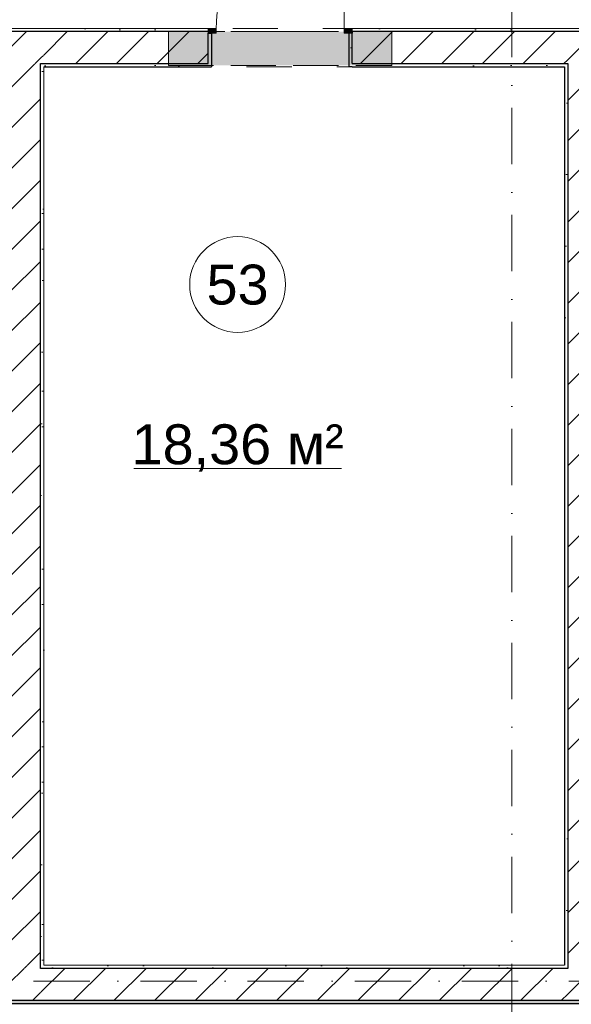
# Model space of a CAD drawing. Header units: millimetres. Extents: x -59761 to 112741, y -57975 to 46221.
# Tile 323 of 421: x 59469 to 62923, y -17695 to -11525. Entities that reach past the tile are written whole.
import ezdxf

# ---------------------------------------------------------------- set-up
doc = ezdxf.new("R2010")
doc.units = ezdxf.units.MM
for name, pattern in [('Wipeout_Contour', [1000, 0, -1000]), ('Невидимая', [391.222223, 282.222223, -109]), ('Штриховая', [564.444447, 282.222223, -282.222223]), ('Штрихпунктирная', [670.277762, 352.777767, -176.388884, 0, -141.111112])]:
    doc.linetypes.add(name, pattern=pattern)
for name, color, linetype in [('Конструктив - Перемычки', 7, 'Continuous'), ('Конструктив - Стены Блок 200 нов', 7, 'Continuous'), ('Элемент Модели - Зона', 7, 'Continuous'), ('Элемент Модели - Оси', 2, 'Continuous')]:
    doc.layers.add(name, color=color, linetype=linetype)
doc.styles.add('СГЕНЕРИР_СТИЛЬ_1', font='arial.ttf')
pattern_1 = [(45, (-45000, -54000), (-127.27922, 127.27922), [])]
pattern_2 = [(45, (-45000, -53650), (-111.36932, 111.36932), [0, -105, 0, -157.5]), (110, (-44650, -53650), (148.00159, 53.86817), [0, -77, 0, -133])]

msp = doc.modelspace()

# ---------------------------------------------------------------- linework, layer by layer
at = {"layer": 'Элемент Модели - Зона', "color": 7, "linetype": 'Continuous', "lineweight": 15}
msp.add_line((60183.09, -14338.35), (61483.67, -14338.35), dxfattribs=at)
at = {"layer": 'Элемент Модели - Зона', "color": 253, "linetype": 'Штриховая', "lineweight": 15, "flags": 128}
for points in [[(-8890, -17680), (-3119.74, -17680), (-3119.74, -14858.42), (142.53, -11594.86), (156.67, -11609), (156.67, -11580), (18300, -11580), (18300, -11600), (32399.73, -11600), (32399.73, -11580), (69081.36, -11580), (72316.72, -14823.47), (72320.06, -15158.11), (72320.06, -17695), (72360, -17695), (72360, -19700), (72120, -19700), (72120, -18300), (71700, -18300), (71700, -17900), (63300, -17900), (63300, -18300), (62700, -18300), (62700, -17900), (54320, -17900), (54320, -27030), (62700, -27030), (62700, -26350), (63300, -26350), (63300, -27540), (67380, -27540), (67380, -26630), (67500, -26630), (67500, -27660), (62920, -27660), (62920, -32819.89), (72120, -32819.89), (72120, -27750), (71650, -27750), (71650, -26250), (72120, -26250), (72120, -21200), (72360, -21200), (72360, -33849.94), (72120, -33849.94), (72120, -33059.89), (54320, -33059.89), (54320, -39349.94), (72120, -39349.94), (72120, -36299.94), (71700.06, -36299.94), (71700.06, -35674.44), (72120, -35674.44), (72120, -35349.94), (72360, -35349.94), (72360, -35679.94), (75850, -35679.94), (75850, -16794.88), (75238.88, -16794.88), (75238.88, -9000), (80700, -9000), (80700, -8700), (81300, -8700), (81300, -9000), (87517.1, -9000), (87517.1, -320), (85530, -320), (85530, 300), (84182.9, 300), (81300, 300), (81300, -300), (80700, -300), (80700, 212.5), (79799.78, 212.5), (72300, 212.5), (72300, -300), (71700, -300), (71700, 212.5), (63300, 212.5), (63300, -300), (62700, -300), (62700, 212.5), (54300, 212.5), (54300, -300), (53700, -300), (53700, 212.5), (45650, 212.5), (45650, -300), (45050, -300), (44950, -300), (44950, -5367.2), (32450.06, -5367.2), (32450.06, -200), (32450.06, 7690), (32460.06, 7690), (32460.06, 13850), (29720, 13850), (29720, 5730), (28964.53, 5730), (28964.53, 212), (27300.06, 212), (27300.06, -300), (26700.06, -300), (26700.06, 212), (18300, 212), (18300, -300), (17700, -300), (17700, 212), (16025.03, 212), (16025.03, -7500), (16025.03, -9042.59), (9300, -9042.59), (9300, -9300), (8700, -9300), (8700, -9042.59), (300, -9042.59), (300, -9300), (-300, -9300), (-300, -9042.59), (-8250, -9042.59), (-8250, -9300), (-8850, -9300), (-8850, -9042.59), (-8890, -9042.59)], [(62880, -17450), (62880, -11820), (59619.66, -11820), (59619.66, -17450)]]:
    msp.add_lwpolyline(points, close=True, dxfattribs=at)
at = {"layer": 'Элемент Модели - Зона', "color": 7, "linetype": 'Continuous', "lineweight": 15, "flags": 128}
msp.add_lwpolyline([(61133.38, -13184.78, 1), (60533.38, -13184.78, 1)], format="xyb", close=True, dxfattribs=at)

# ---------------------------------------------------------------- texts
at = {"layer": 'Элемент Модели - Зона', "color": 7, "lineweight": 15, "char_height": 250, "attachment_point": 5, "style": 'СГЕНЕРИР_СТИЛЬ_1'}
for s, insert in [('\\A1;{\\pqc;\\fArial|b0|i0|c204|p38;53}', (60833.38, -13186.92)), ('\\A1;{\\pqc;\\fArial|b0|i0|c204|p38;18,36 м²}', (60833.38, -14209.04))]:
    msp.add_mtext(s, dxfattribs=dict(at, insert=insert))

# ---------------------------------------------------------------- next in the draw order: wipeouts: each hides what was drawn before it
at = {"color": 254, "linetype": 'Wipeout_Contour', "lineweight": 0, "ltscale": 7604630.922060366}
msp.add_wipeout([(59599.66, -11600), (59619.66, -11580), (59599.66, -11580)], dxfattribs=at).dxf.layer = 'Конструктив - Стены Блок 200 нов'
at = {"color": 254, "linetype": 'Wipeout_Contour', "lineweight": 0, "ltscale": 10152889.88991969}
msp.add_wipeout([(61549.83, -11600), (64400, -11600), (64400, -11580), (61549.83, -11580)], dxfattribs=at).dxf.layer = 'Конструктив - Стены Блок 200 нов'
at = {"color": 254, "linetype": 'Wipeout_Contour', "lineweight": 0, "ltscale": 10153092.88453661}
msp.add_wipeout([(62900, -11820), (63100, -11820), (63100, -11800), (62900, -11800)], dxfattribs=at).dxf.layer = 'Конструктив - Стены Блок 200 нов'
at = {"color": 254, "linetype": 'Wipeout_Contour', "lineweight": 0, "ltscale": 10141873.00744776}
msp.add_wipeout([(59399.66, -17470), (59599.66, -17470), (59599.66, -17450), (59399.66, -17450)], dxfattribs=at).dxf.layer = 'Конструктив - Стены Блок 200 нов'
at = {"color": 254, "linetype": 'Wipeout_Contour', "lineweight": 0, "ltscale": 10155773.52572097}
msp.add_wipeout([(62900, -17470), (63100, -17470), (63100, -17450), (62900, -17450)], dxfattribs=at).dxf.layer = 'Конструктив - Стены Блок 200 нов'
at = {"color": 254, "linetype": 'Wipeout_Contour', "lineweight": 0, "ltscale": 10138705.93997267}
msp.add_wipeout([(72300.06, -17670), (45050, -17670), (45050, -17690), (72300.06, -17690)], dxfattribs=at).dxf.layer = 'Конструктив - Стены Блок 200 нов'

# ---------------------------------------------------------------- next in the draw order: hatches: boundary and pattern name
at = {"layer": 'Конструктив - Стены Блок 200 нов', "linetype": 'Continuous', "lineweight": 5}
h = msp.add_hatch(dxfattribs=at)
h.set_pattern_fill('ШТУКАТУРКА__ГИПС_01_000D', color=252, style=0, pattern_type=2)
h.set_pattern_definition(pattern_2)
h.paths.add_polyline_path([(61549.83, -11600), (64400, -11600), (64400, -11580), (61549.83, -11580)])
h = msp.add_hatch(dxfattribs=at)
h.set_pattern_fill('БЛОКИ_БЕТОННЫЕ_ЭФФЕКТИВН_2D', style=0, pattern_type=2)
h.set_pattern_definition(pattern_1)
h.paths.add_polyline_path([(59399.66, -17470), (59599.66, -17470), (59599.66, -17450), (59399.66, -17450)])
h = msp.add_hatch(dxfattribs=at)
h.set_pattern_fill('БЛОКИ_БЕТОННЫЕ_ЭФФЕКТИВН_2D', style=0, pattern_type=2)
h.set_pattern_definition(pattern_1)
h.paths.add_polyline_path([(62900, -17470), (63100, -17470), (63100, -17450), (62900, -17450)])
h = msp.add_hatch(dxfattribs=at)
h.set_pattern_fill('ШТУКАТУРКА__ГИПС_01_000D', color=252, style=0, pattern_type=2)
h.set_pattern_definition(pattern_2)
h.paths.add_polyline_path([(72300.06, -17670), (45050, -17670), (45050, -17690), (72300.06, -17690)])

# ---------------------------------------------------------------- next in the draw order: wipeouts: each hides what was drawn before it
at = {"color": 254, "linetype": 'Wipeout_Contour', "lineweight": 0, "ltscale": 7604242.067150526}
msp.add_wipeout([(59399.66, -11800), (59599.66, -11600), (59399.66, -11600)], dxfattribs=at).dxf.layer = 'Конструктив - Стены Блок 200 нов'

# ---------------------------------------------------------------- next in the draw order: hatches: boundary and pattern name
at = {"layer": 'Конструктив - Стены Блок 200 нов', "linetype": 'Continuous', "lineweight": 5}
h = msp.add_hatch(dxfattribs=at)
h.set_pattern_fill('БЛОКИ_БЕТОННЫЕ_ЭФФЕКТИВН_2D', style=0, pattern_type=2)
h.set_pattern_definition(pattern_1)
h.paths.add_polyline_path([(59399.66, -11800), (59599.66, -11600), (59399.66, -11600)])

# ---------------------------------------------------------------- next in the draw order: wipeouts: each hides what was drawn before it
at = {"color": 254, "linetype": 'Wipeout_Contour', "lineweight": 0, "ltscale": 10153996.26790399}
msp.add_wipeout([(62880, -11820), (62880, -17450), (62900, -17450), (62900, -11820)], dxfattribs=at).dxf.layer = 'Конструктив - Стены Блок 200 нов'

# ---------------------------------------------------------------- next in the draw order: hatches: boundary and pattern name
at = {"layer": 'Конструктив - Стены Блок 200 нов', "linetype": 'Continuous', "lineweight": 5}
h = msp.add_hatch(dxfattribs=at)
h.set_pattern_fill('ШТУКАТУРКА__ГИПС_01_000D', color=252, style=0, pattern_type=2)
h.set_pattern_definition(pattern_2)
h.paths.add_polyline_path([(62880, -11820), (62880, -17450), (62900, -17450), (62900, -11820)])

# ---------------------------------------------------------------- next in the draw order: wipeouts: each hides what was drawn before it
at = {"color": 254, "linetype": 'Wipeout_Contour', "lineweight": 0, "ltscale": 7604652.259550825}
msp.add_wipeout([(59599.66, -11600), (59619.66, -11600), (59619.66, -11580)], dxfattribs=at).dxf.layer = 'Конструктив - Стены Блок 200 нов'
at = {"color": 254, "linetype": 'Wipeout_Contour', "lineweight": 0, "ltscale": 10140967.69071065}
msp.add_wipeout([(59599.66, -11820), (59599.66, -17450), (59619.66, -17450), (59619.66, -11820)], dxfattribs=at).dxf.layer = 'Конструктив - Стены Блок 200 нов'

# ---------------------------------------------------------------- next in the draw order: hatches: boundary and pattern name
at = {"layer": 'Конструктив - Стены Блок 200 нов', "linetype": 'Continuous', "lineweight": 5}
h = msp.add_hatch(dxfattribs=at)
h.set_pattern_fill('ШТУКАТУРКА__ГИПС_01_000D', color=252, style=0, pattern_type=2)
h.set_pattern_definition(pattern_2)
h.paths.add_polyline_path([(59599.66, -11820), (59599.66, -17450), (59619.66, -17450), (59619.66, -11820)])

# ---------------------------------------------------------------- next in the draw order: wipeouts: each hides what was drawn before it
at = {"color": 254, "linetype": 'Wipeout_Contour', "lineweight": 0, "ltscale": 10154433.16150272}
msp.add_wipeout([(63100, -17450), (63100, -11820), (62900, -11820), (62900, -17450)], dxfattribs=at).dxf.layer = 'Конструктив - Стены Блок 200 нов'

# ---------------------------------------------------------------- next in the draw order: hatches: boundary and pattern name
at = {"layer": 'Конструктив - Стены Блок 200 нов', "linetype": 'Continuous', "lineweight": 5}
h = msp.add_hatch(dxfattribs=at)
h.set_pattern_fill('БЛОКИ_БЕТОННЫЕ_ЭФФЕКТИВН_2D', style=0, pattern_type=2)
h.set_pattern_definition(pattern_1)
h.paths.add_polyline_path([(63100, -17450), (63100, -11820), (62900, -11820), (62900, -17450)])

# ---------------------------------------------------------------- next in the draw order: linework, layer by layer
at = {"layer": 'Конструктив - Стены Блок 200 нов', "color": 7, "linetype": 'Continuous', "lineweight": 30}
for p, q in [((62900, -11800), (62900, -11820)), ((62900, -11820), (62900, -17450)), ((62900, -17450), (62900, -17470))]:
    msp.add_line(p, q, dxfattribs=at)
at = {"layer": 'Конструктив - Стены Блок 200 нов', "color": 7, "linetype": 'Continuous', "lineweight": 30, "flags": 128}
msp.add_lwpolyline([(62880, -11820), (62880, -17450)], dxfattribs=at)

# ---------------------------------------------------------------- next in the draw order: wipeouts: each hides what was drawn before it
at = {"color": 254, "linetype": 'Wipeout_Contour', "lineweight": 0, "ltscale": 10139625.63408605}
msp.add_wipeout([(59599.66, -11800), (59599.66, -11820), (59619.66, -11820), (59619.66, -11800)], dxfattribs=at).dxf.layer = 'Конструктив - Стены Блок 200 нов'

# ---------------------------------------------------------------- next in the draw order: wipeouts: each hides what was drawn before it
at = {"color": 254, "linetype": 'Wipeout_Contour', "lineweight": 0, "ltscale": 10140526.09858276}
msp.add_wipeout([(59399.66, -11800), (59399.66, -17450), (59599.66, -17450), (59599.66, -11800)], dxfattribs=at).dxf.layer = 'Конструктив - Стены Блок 200 нов'
at = {"color": 254, "linetype": 'Wipeout_Contour', "lineweight": 0, "ltscale": 10152655.93327214}
msp.add_wipeout([(62880, -11820), (62900, -11820), (62900, -11800), (62880, -11800)], dxfattribs=at).dxf.layer = 'Конструктив - Стены Блок 200 нов'
at = {"color": 254, "linetype": 'Wipeout_Contour', "lineweight": 0, "ltscale": 10155336.68979161}
msp.add_wipeout([(62880, -17470), (62900, -17470), (62900, -17450), (62880, -17450)], dxfattribs=at).dxf.layer = 'Конструктив - Стены Блок 200 нов'

# ---------------------------------------------------------------- next in the draw order: hatches: boundary and pattern name
at = {"layer": 'Конструктив - Стены Блок 200 нов', "linetype": 'Continuous', "lineweight": 5}
h = msp.add_hatch(dxfattribs=at)
h.set_pattern_fill('БЛОКИ_БЕТОННЫЕ_ЭФФЕКТИВН_2D', style=0, pattern_type=2)
h.set_pattern_definition(pattern_1)
h.paths.add_polyline_path([(59399.66, -11800), (59399.66, -17450), (59599.66, -17450), (59599.66, -11800)])

# ---------------------------------------------------------------- next in the draw order: linework, layer by layer
at = {"layer": 'Конструктив - Стены Блок 200 нов', "color": 7, "linetype": 'Continuous', "lineweight": 30}
msp.add_line((59599.66, -17470), (59599.66, -17450), dxfattribs=at)

# ---------------------------------------------------------------- next in the draw order: wipeouts: each hides what was drawn before it
at = {"color": 254, "linetype": 'Wipeout_Contour', "lineweight": 0, "ltscale": 10149974.3198882}
msp.add_wipeout([(61549.83, -11800), (61549.83, -11820), (62880, -11820), (62880, -11800)], dxfattribs=at).dxf.layer = 'Конструктив - Стены Блок 200 нов'

# ---------------------------------------------------------------- next in the draw order: hatches: boundary and pattern name
at = {"layer": 'Конструктив - Стены Блок 200 нов', "linetype": 'Continuous', "lineweight": 5}
h = msp.add_hatch(dxfattribs=at)
h.set_pattern_fill('ШТУКАТУРКА__ГИПС_01_000D', color=252, style=0, pattern_type=2)
h.set_pattern_definition(pattern_2)
h.paths.add_polyline_path([(61549.83, -11800), (61549.83, -11820), (62880, -11820), (62880, -11800)])

# ---------------------------------------------------------------- next in the draw order: wipeouts: each hides what was drawn before it
at = {"color": 254, "linetype": 'Wipeout_Contour', "lineweight": 0, "ltscale": 7604463.329841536}
msp.add_wipeout([(59399.66, -11800), (59599.66, -11800), (59599.66, -11600)], dxfattribs=at).dxf.layer = 'Конструктив - Стены Блок 200 нов'

# ---------------------------------------------------------------- next in the draw order: hatches: boundary and pattern name
at = {"layer": 'Конструктив - Стены Блок 200 нов', "linetype": 'Continuous', "lineweight": 5}
h = msp.add_hatch(dxfattribs=at)
h.set_pattern_fill('БЛОКИ_БЕТОННЫЕ_ЭФФЕКТИВН_2D', style=0, pattern_type=2)
h.set_pattern_definition(pattern_1)
h.paths.add_polyline_path([(59399.66, -11800), (59599.66, -11800), (59599.66, -11600)])

# ---------------------------------------------------------------- next in the draw order: linework, layer by layer
at = {"layer": 'Конструктив - Стены Блок 200 нов', "color": 7, "linetype": 'Continuous', "lineweight": 30}
for p, q in [((59599.66, -11600), (59399.66, -11600)), ((59619.66, -11600), (59599.66, -11600)), ((59599.66, -11800), (59619.66, -11800)), ((59599.66, -17450), (59599.66, -11800))]:
    msp.add_line(p, q, dxfattribs=at)
at = {"layer": 'Конструктив - Стены Блок 200 нов', "color": 7, "linetype": 'Continuous', "lineweight": 5, "flags": 128}
for points in [[(59619.66, -11580), (59599.66, -11580)], [(59619.66, -17450), (59619.66, -11820)]]:
    msp.add_lwpolyline(points, dxfattribs=at)

# ---------------------------------------------------------------- next in the draw order: wipeouts: each hides what was drawn before it
at = {"color": 254, "linetype": 'Wipeout_Contour', "lineweight": 0, "ltscale": 10153041.1949793}
msp.add_wipeout([(62900, -11800), (63100, -11800), (63100, -11600), (62900, -11600)], dxfattribs=at).dxf.layer = 'Конструктив - Стены Блок 200 нов'

# ---------------------------------------------------------------- next in the draw order: hatches: boundary and pattern name
at = {"layer": 'Конструктив - Стены Блок 200 нов', "linetype": 'Continuous', "lineweight": 5}
h = msp.add_hatch(dxfattribs=at)
h.set_pattern_fill('БЛОКИ_БЕТОННЫЕ_ЭФФЕКТИВН_2D', style=0, pattern_type=2)
h.set_pattern_definition(pattern_1)
h.paths.add_polyline_path([(62900, -11800), (63100, -11800), (63100, -11600), (62900, -11600)])

# ---------------------------------------------------------------- next in the draw order: wipeouts: each hides what was drawn before it
at = {"color": 254, "linetype": 'Wipeout_Contour', "lineweight": 0, "ltscale": 10134616.06762324}
msp.add_wipeout([(57149.49, -11600), (59599.66, -11600), (59599.66, -11580), (57149.49, -11580)], dxfattribs=at).dxf.layer = 'Конструктив - Стены Блок 200 нов'
at = {"color": 254, "linetype": 'Wipeout_Contour', "lineweight": 0, "ltscale": 10148823.26202624}
msp.add_wipeout([(59619.66, -17470), (62880, -17470), (62880, -17450), (59619.66, -17450)], dxfattribs=at).dxf.layer = 'Конструктив - Стены Блок 200 нов'

# ---------------------------------------------------------------- next in the draw order: hatches: boundary and pattern name
at = {"layer": 'Конструктив - Стены Блок 200 нов', "linetype": 'Continuous', "lineweight": 5}
h = msp.add_hatch(dxfattribs=at)
h.set_pattern_fill('ШТУКАТУРКА__ГИПС_01_000D', color=252, style=0, pattern_type=2)
h.set_pattern_definition(pattern_2)
h.paths.add_polyline_path([(57149.49, -11600), (59599.66, -11600), (59599.66, -11580), (57149.49, -11580)])
h = msp.add_hatch(dxfattribs=at)
h.set_pattern_fill('ШТУКАТУРКА__ГИПС_01_000D', color=252, style=0, pattern_type=2)
h.set_pattern_definition(pattern_2)
h.paths.add_polyline_path([(59619.66, -17470), (62880, -17470), (62880, -17450), (59619.66, -17450)])

# ---------------------------------------------------------------- next in the draw order: linework, layer by layer
at = {"layer": 'Конструктив - Стены Блок 200 нов', "color": 7, "linetype": 'Continuous', "lineweight": 30}
msp.add_line((59599.66, -11600), (59399.66, -11600), dxfattribs=at)
at = {"layer": 'Конструктив - Стены Блок 200 нов', "color": 7, "linetype": 'Continuous', "lineweight": 5, "flags": 128}
msp.add_lwpolyline([(59599.66, -11580), (57149.49, -11580)], dxfattribs=at)

# ---------------------------------------------------------------- next in the draw order: wipeouts: each hides what was drawn before it
at = {"color": 254, "linetype": 'Wipeout_Contour', "lineweight": 0, "ltscale": 12686772.37984673}
msp.add_wipeout([(61549.83, -11600), (61549.83, -11610), (61549.83, -11800), (62900, -11800), (62900, -11600)], dxfattribs=at).dxf.layer = 'Конструктив - Стены Блок 200 нов'

# ---------------------------------------------------------------- next in the draw order: hatches: boundary and pattern name
at = {"layer": 'Конструктив - Стены Блок 200 нов', "linetype": 'Continuous', "lineweight": 5}
h = msp.add_hatch(dxfattribs=at)
h.set_pattern_fill('БЛОКИ_БЕТОННЫЕ_ЭФФЕКТИВН_2D', style=0, pattern_type=2)
h.set_pattern_definition(pattern_1)
h.paths.add_polyline_path([(61549.83, -11600), (61549.83, -11610), (61549.83, -11800), (62900, -11800), (62900, -11600)])

# ---------------------------------------------------------------- next in the draw order: linework, layer by layer
at = {"layer": 'Конструктив - Перемычки', "color": 7, "linetype": 'Невидимая', "lineweight": 0}
msp.add_line((61799.83, -11812), (61799.83, -11600), dxfattribs=at)
at = {"layer": 'Конструктив - Стены Блок 200 нов', "color": 7, "linetype": 'Continuous', "lineweight": 30}
for p, q in [((63100, -11600), (62900, -11600)), ((62900, -11800), (62900, -11820))]:
    msp.add_line(p, q, dxfattribs=at)

# ---------------------------------------------------------------- next in the draw order: wipeouts: each hides what was drawn before it
at = {"color": 254, "linetype": 'Wipeout_Contour', "lineweight": 0, "ltscale": 10139573.87587515}
msp.add_wipeout([(59599.66, -11600), (59599.66, -11800), (59619.66, -11800), (59619.66, -11600)], dxfattribs=at).dxf.layer = 'Конструктив - Стены Блок 200 нов'
at = {"color": 254, "linetype": 'Wipeout_Contour', "lineweight": 0, "ltscale": 10142309.83469922}
msp.add_wipeout([(59599.66, -17470), (59619.66, -17470), (59619.66, -17450), (59599.66, -17450)], dxfattribs=at).dxf.layer = 'Конструктив - Стены Блок 200 нов'
at = {"color": 254, "linetype": 'Wipeout_Contour', "lineweight": 0, "ltscale": 10155826.21497129}
msp.add_wipeout([(62900, -17670), (63100, -17670), (63100, -17470), (62900, -17470)], dxfattribs=at).dxf.layer = 'Конструктив - Стены Блок 200 нов'

# ---------------------------------------------------------------- next in the draw order: hatches: boundary and pattern name
at = {"layer": 'Конструктив - Стены Блок 200 нов', "linetype": 'Continuous', "lineweight": 5}
h = msp.add_hatch(dxfattribs=at)
h.set_pattern_fill('БЛОКИ_БЕТОННЫЕ_ЭФФЕКТИВН_2D', style=0, pattern_type=2)
h.set_pattern_definition(pattern_1)
h.paths.add_polyline_path([(59599.66, -11600), (59599.66, -11800), (59619.66, -11800), (59619.66, -11600)])
h = msp.add_hatch(dxfattribs=at)
h.set_pattern_fill('БЛОКИ_БЕТОННЫЕ_ЭФФЕКТИВН_2D', style=0, pattern_type=2)
h.set_pattern_definition(pattern_1)
h.paths.add_polyline_path([(62900, -17670), (63100, -17670), (63100, -17470), (62900, -17470)])

# ---------------------------------------------------------------- next in the draw order: wipeouts: each hides what was drawn before it
at = {"color": 254, "linetype": 'Wipeout_Contour', "lineweight": 0, "ltscale": 12684079.52346132}
msp.add_wipeout([(61529.83, -11820), (61549.83, -11820), (61549.83, -11800), (61549.83, -11610), (61529.83, -11610)], dxfattribs=at).dxf.layer = 'Конструктив - Стены Блок 200 нов'

# ---------------------------------------------------------------- next in the draw order: hatches: boundary and pattern name
at = {"layer": 'Конструктив - Стены Блок 200 нов', "linetype": 'Continuous', "lineweight": 0}
msp.add_hatch(color=255, dxfattribs=at).paths.add_polyline_path([(61549.83, -11580), (61499.83, -11580), (61499.83, -11610), (61549.83, -11610)])
at = {"layer": 'Конструктив - Стены Блок 200 нов', "linetype": 'Continuous', "lineweight": 5}
h = msp.add_hatch(dxfattribs=at)
h.set_pattern_fill('ШТУКАТУРКА__ГИПС_01_000D', color=252, style=0, pattern_type=2)
h.set_pattern_definition(pattern_2)
h.paths.add_polyline_path([(61529.83, -11820), (61549.83, -11820), (61549.83, -11800), (61549.83, -11610), (61529.83, -11610)])

# ---------------------------------------------------------------- next in the draw order: linework, layer by layer
at = {"layer": 'Конструктив - Стены Блок 200 нов', "color": 7, "linetype": 'Continuous', "lineweight": 5}
for p, q in [((61499.83, -11580), (61499.83, -10780)), ((61549.83, -11580), (61499.83, -11580)), ((61499.83, -11580), (61499.83, -11610)), ((61549.83, -11580), (61549.83, -11600)), ((61549.83, -11610), (61549.83, -11580)), ((61549.83, -11580), (61549.83, -11600)), ((61549.83, -11580), (61549.83, -11600)), ((61499.83, -11610), (61549.83, -11610))]:
    msp.add_line(p, q, dxfattribs=at)
at = {"layer": 'Конструктив - Стены Блок 200 нов', "color": 7, "linetype": 'Continuous', "lineweight": 30}
for p, q in [((61529.83, -11610), (61529.83, -11820)), ((61549.83, -11610), (61529.83, -11610)), ((61529.83, -11610), (61529.83, -11820)), ((62900, -11600), (61549.83, -11600)), ((61549.83, -11600), (61549.83, -11610)), ((61549.83, -11600), (61549.83, -11610)), ((61549.83, -11600), (61549.83, -11610)), ((61549.83, -11800), (61549.83, -11610)), ((61549.83, -11820), (61529.83, -11820)), ((61549.83, -11820), (61529.83, -11820)), ((61549.83, -11800), (62900, -11800))]:
    msp.add_line(p, q, dxfattribs=at)
at = {"layer": 'Конструктив - Стены Блок 200 нов', "color": 7, "linetype": 'Continuous', "lineweight": 5, "flags": 128}
msp.add_lwpolyline([(64400, -11580), (61549.83, -11580)], dxfattribs=at)
at = {"layer": 'Конструктив - Стены Блок 200 нов', "color": 7, "linetype": 'Continuous', "lineweight": 30, "flags": 128}
msp.add_lwpolyline([(61549.83, -11820), (62880, -11820)], dxfattribs=at)

# ---------------------------------------------------------------- next in the draw order: wipeouts: each hides what was drawn before it
at = {"color": 254, "linetype": 'Wipeout_Contour', "lineweight": 0, "ltscale": 10141607.89171044}
msp.add_wipeout([(59619.66, -11600), (60649.83, -11600), (60649.83, -11580), (59619.66, -11580)], dxfattribs=at).dxf.layer = 'Конструктив - Стены Блок 200 нов'
at = {"color": 254, "linetype": 'Wipeout_Contour', "lineweight": 0, "ltscale": 10141711.38340093}
msp.add_wipeout([(59619.66, -11800), (59619.66, -11820), (60649.83, -11820), (60649.83, -11800)], dxfattribs=at).dxf.layer = 'Конструктив - Стены Блок 200 нов'
at = {"color": 254, "linetype": 'Wipeout_Contour', "lineweight": 0, "ltscale": 10148875.98812557}
msp.add_wipeout([(59599.66, -17670), (62900, -17670), (62900, -17470), (59599.66, -17470)], dxfattribs=at).dxf.layer = 'Конструктив - Стены Блок 200 нов'

# ---------------------------------------------------------------- next in the draw order: hatches: boundary and pattern name
at = {"layer": 'Конструктив - Стены Блок 200 нов', "linetype": 'Continuous', "lineweight": 5}
h = msp.add_hatch(dxfattribs=at)
h.set_pattern_fill('ШТУКАТУРКА__ГИПС_01_000D', color=252, style=0, pattern_type=2)
h.set_pattern_definition(pattern_2)
h.paths.add_polyline_path([(59619.66, -11600), (60649.83, -11600), (60649.83, -11580), (59619.66, -11580)])
h = msp.add_hatch(dxfattribs=at)
h.set_pattern_fill('ШТУКАТУРКА__ГИПС_01_000D', color=252, style=0, pattern_type=2)
h.set_pattern_definition(pattern_2)
h.paths.add_polyline_path([(59619.66, -11800), (59619.66, -11820), (60649.83, -11820), (60649.83, -11800)])
h = msp.add_hatch(dxfattribs=at)
h.set_pattern_fill('БЛОКИ_БЕТОННЫЕ_ЭФФЕКТИВН_2D', style=0, pattern_type=2)
h.set_pattern_definition(pattern_1)
h.paths.add_polyline_path([(59599.66, -17670), (62900, -17670), (62900, -17470), (59599.66, -17470)])

# ---------------------------------------------------------------- next in the draw order: linework, layer by layer
at = {"layer": 'Конструктив - Стены Блок 200 нов', "color": 7, "linetype": 'Continuous', "lineweight": 30}
for p, q in [((62900, -17450), (62900, -17470)), ((62900, -17670), (63100, -17670))]:
    msp.add_line(p, q, dxfattribs=at)
at = {"layer": 'Элемент Модели - Оси', "color": 7, "linetype": 'Штрихпунктирная', "lineweight": 15}
msp.add_line((62550, 38200), (62550, -55975), dxfattribs=at)

# ---------------------------------------------------------------- next in the draw order: wipeouts: each hides what was drawn before it
at = {"color": 254, "linetype": 'Wipeout_Contour', "lineweight": 0, "ltscale": 12677574.92213638}
msp.add_wipeout([(59619.66, -11600), (59619.66, -11800), (60649.83, -11800), (60649.83, -11610), (60649.83, -11600)], dxfattribs=at).dxf.layer = 'Конструктив - Стены Блок 200 нов'
at = {"color": 254, "linetype": 'Wipeout_Contour', "lineweight": 0, "ltscale": 10141925.76891364}
msp.add_wipeout([(59399.66, -17670), (59599.66, -17670), (59599.66, -17470), (59399.66, -17470)], dxfattribs=at).dxf.layer = 'Конструктив - Стены Блок 200 нов'

# ---------------------------------------------------------------- next in the draw order: hatches: boundary and pattern name
at = {"layer": 'Конструктив - Стены Блок 200 нов', "linetype": 'Continuous', "lineweight": 5}
h = msp.add_hatch(dxfattribs=at)
h.set_pattern_fill('БЛОКИ_БЕТОННЫЕ_ЭФФЕКТИВН_2D', style=0, pattern_type=2)
h.set_pattern_definition(pattern_1)
h.paths.add_polyline_path([(59619.66, -11600), (59619.66, -11800), (60649.83, -11800), (60649.83, -11610), (60649.83, -11600)])
h = msp.add_hatch(dxfattribs=at)
h.set_pattern_fill('БЛОКИ_БЕТОННЫЕ_ЭФФЕКТИВН_2D', style=0, pattern_type=2)
h.set_pattern_definition(pattern_1)
h.paths.add_polyline_path([(59399.66, -17670), (59599.66, -17670), (59599.66, -17470), (59399.66, -17470)])

# ---------------------------------------------------------------- next in the draw order: linework, layer by layer
at = {"layer": 'Конструктив - Перемычки', "color": 7, "linetype": 'Невидимая', "lineweight": 0}
msp.add_line((60399.83, -11812), (60399.83, -11600), dxfattribs=at)
at = {"layer": 'Конструктив - Стены Блок 200 нов', "color": 7, "linetype": 'Continuous', "lineweight": 30}
for p, q in [((59619.66, -11600), (59599.66, -11600)), ((59599.66, -11800), (59619.66, -11800)), ((59599.66, -17470), (59599.66, -17450)), ((62900, -17470), (59599.66, -17470)), ((59399.66, -17670), (59599.66, -17670)), ((59599.66, -17670), (62900, -17670))]:
    msp.add_line(p, q, dxfattribs=at)
at = {"layer": 'Конструктив - Стены Блок 200 нов', "color": 7, "linetype": 'Continuous', "lineweight": 5, "flags": 128}
msp.add_lwpolyline([(62880, -17450), (59619.66, -17450)], dxfattribs=at)
at = {"layer": 'Конструктив - Стены Блок 200 нов', "color": 7, "linetype": 'Continuous', "lineweight": 30, "flags": 128}
msp.add_lwpolyline([(45050, -17690), (72300.06, -17690)], dxfattribs=at)
at = {"layer": 'Элемент Модели - Оси', "color": 7, "linetype": 'Штрихпунктирная', "lineweight": 15}
msp.add_line((-57760.58, -17550), (110650, -17550), dxfattribs=at)

# ---------------------------------------------------------------- next in the draw order: wipeouts: each hides what was drawn before it
at = {"color": 254, "linetype": 'Wipeout_Contour', "lineweight": 0, "ltscale": 12679691.17225597}
msp.add_wipeout([(60649.83, -11820), (60669.83, -11820), (60669.83, -11610), (60649.83, -11610), (60649.83, -11800)], dxfattribs=at).dxf.layer = 'Конструктив - Стены Блок 200 нов'

# ---------------------------------------------------------------- next in the draw order: hatches: boundary and pattern name
at = {"layer": 'Конструктив - Перемычки', "linetype": 'Continuous', "lineweight": 0}
msp.add_hatch(color=59, dxfattribs=at).paths.add_polyline_path([(60399.83, -11600), (60399.83, -11812), (61799.83, -11812), (61799.83, -11600)])
at = {"layer": 'Конструктив - Стены Блок 200 нов', "linetype": 'Continuous', "lineweight": 0}
msp.add_hatch(color=255, dxfattribs=at).paths.add_polyline_path([(60649.83, -11610), (60699.83, -11610), (60699.83, -11580), (60649.83, -11580)])

# ---------------------------------------------------------------- next in the draw order: linework, layer by layer
at = {"layer": 'Конструктив - Перемычки', "color": 7, "linetype": 'Невидимая', "lineweight": 0}
for p, q in [((60399.83, -11600), (61799.83, -11600)), ((60399.83, -11812), (61799.83, -11812))]:
    msp.add_line(p, q, dxfattribs=at)
at = {"layer": 'Конструктив - Перемычки', "color": 7, "linetype": 'Штрихпунктирная', "lineweight": 0}
msp.add_line((60399.83, -11600), (61799.83, -11600), dxfattribs=at)
at = {"layer": 'Конструктив - Стены Блок 200 нов', "color": 7, "linetype": 'Continuous', "lineweight": 5}
for p, q in [((60649.83, -11580), (60649.83, -11600)), ((60699.83, -11580), (60649.83, -11580)), ((60649.83, -11580), (60649.83, -11610)), ((60649.83, -11580), (60649.83, -11600)), ((60649.83, -11580), (60649.83, -11600)), ((60699.83, -11610), (60699.83, -11580)), ((60649.83, -11610), (60699.83, -11610))]:
    msp.add_line(p, q, dxfattribs=at)
at = {"layer": 'Конструктив - Стены Блок 200 нов', "color": 7, "linetype": 'Continuous', "lineweight": 30}
for p, q in [((60649.83, -11600), (59619.66, -11600)), ((60649.83, -11600), (60649.83, -11610)), ((60649.83, -11600), (60649.83, -11610)), ((60649.83, -11600), (60649.83, -11610)), ((60649.83, -11610), (60669.83, -11610)), ((60649.83, -11800), (60649.83, -11610)), ((60669.83, -11610), (60669.83, -11820)), ((60669.83, -11610), (60669.83, -11820)), ((59619.66, -11800), (60649.83, -11800)), ((60649.83, -11820), (60669.83, -11820)), ((60649.83, -11820), (60669.83, -11820))]:
    msp.add_line(p, q, dxfattribs=at)
at = {"layer": 'Конструктив - Стены Блок 200 нов', "color": 7, "linetype": 'Continuous', "lineweight": 5, "flags": 128}
msp.add_lwpolyline([(60649.83, -11580), (59619.66, -11580)], dxfattribs=at)
at = {"layer": 'Конструктив - Стены Блок 200 нов', "color": 7, "linetype": 'Continuous', "lineweight": 30, "flags": 128}
msp.add_lwpolyline([(59619.66, -11820), (60649.83, -11820)], dxfattribs=at)
at = {"layer": 'Конструктив - Стены Блок 200 нов', "color": 7, "linetype": 'Continuous', "lineweight": 5}
msp.add_arc((61499.83, -11580), 800, 90, 180, dxfattribs=at)

doc.saveas('drawing.dxf')
